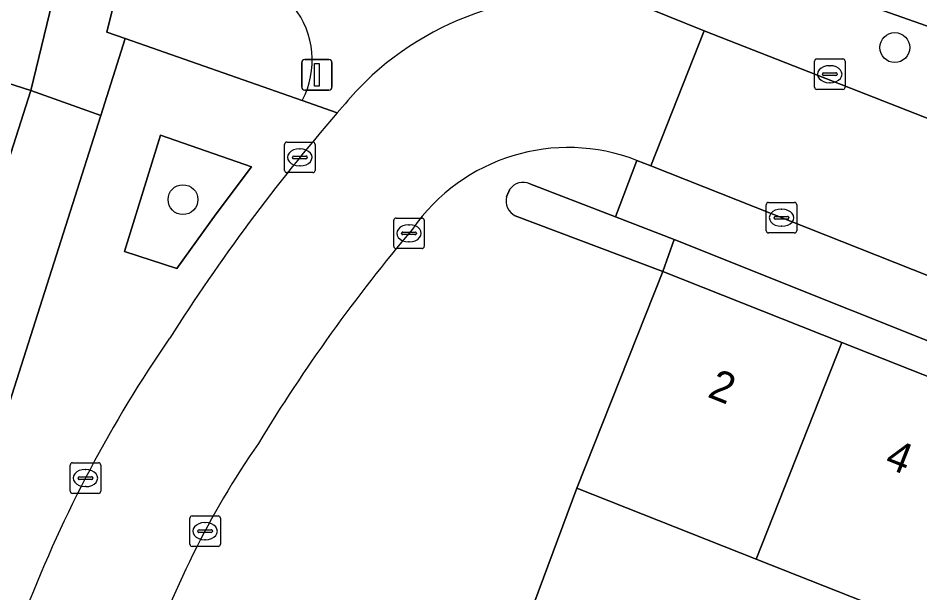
# Model space of a CAD drawing. Extents: x 162803 to 163818, y 381639 to 382475.
# Drawn here: x 163241.2 to 163270.75, y 382116.38 to 382135.2 of the extents above; entities that cross this region are included whole.
import ezdxf

# ---------------------------------------------------------------- set-up
doc = ezdxf.new("R2010")
doc.units = 0
for name, color, linetype in [('IMGEO_Boom', 7, 'Continuous'), ('IMGEO_Erf', 7, 'Continuous'), ('IMGEO_Groenvoorziening', 7, 'Continuous'), ('IMGEO_Kolk', 7, 'Continuous'), ('IMGEO_Lichtmast', 7, 'Continuous'), ('IMGEO_Pand', 7, 'Continuous'), ('IMGEO_Pand_nummerreeks', 7, 'Continuous'), ('IMGEO_Parkeervlak_open', 7, 'Continuous'), ('IMGEO_Rijbaan_lokaal_open', 7, 'Continuous'), ('IMGEO_Voetpad_open', 7, 'Continuous')]:
    doc.layers.add(name, color=color, linetype=linetype)

msp = doc.modelspace()

# ---------------------------------------------------------------- linework, layer by layer
at = {"layer": 'IMGEO_Boom'}
for centre in [(163269.925, 382134.237), (163246.606, 382129.258)]:
    msp.add_circle(centre, 0.489, dxfattribs=at)
at = {"layer": 'IMGEO_Erf'}
for points in [[(163216.25, 382138.316), (163214.972, 382133.837), (163214.468, 382133.98), (163204.476, 382099.183), (163205.147, 382098.95), (163206.233, 382102.017), (163209.216, 382100.961), (163208.13, 382097.894), (163221.207, 382093.209), (163223.223, 382099.513), (163225.071, 382105.29), (163226.946, 382111.148), (163228.846, 382117.084), (163224.932, 382118.336), (163226.905, 382124.502), (163230.817, 382123.251), (163232.729, 382129.228), (163234.599, 382135.074), (163241.617, 382132.829), (163244.749, 382145.727)], [(163281.896, 382090.541), (163284.479, 382096.892), (163282.649, 382097.616), (163283.085, 382098.751), (163285.375, 382104.536), (163286.722, 382104.003), (163288.068, 382103.47), (163285.855, 382097.879), (163290.261, 382095.951), (163291.079, 382097.994), (163294.298, 382106.038), (163288.088, 382108.497), (163282.49, 382110.715), (163276.744, 382112.991), (163271.157, 382115.203), (163265.386, 382117.489), (163259.513, 382119.815), (163257.147, 382113.465), (163256.257, 382111.077), (163255.652, 382109.452), (163273.542, 382102.209), (163264.542, 382077.185)]]:
    msp.add_lwpolyline(points, dxfattribs=at)
for points in [[(163241.617, 382132.829), (163239.747, 382126.984), (163237.835, 382121.006), (163235.862, 382114.84), (163233.963, 382108.904), (163232.089, 382103.046), (163230.241, 382097.269), (163228.224, 382090.964), (163230.592, 382090.193), (163243.91, 382132.016)], [(163262.321, 382126.907), (163268.194, 382124.581), (163273.965, 382122.295), (163279.552, 382120.082), (163285.299, 382117.806), (163290.896, 382115.589), (163297.106, 382113.129), (163297.458, 382114.069), (163262.701, 382127.953)]]:
    msp.add_lwpolyline(points, close=True, dxfattribs=at)
at = {"layer": 'IMGEO_Groenvoorziening'}
for points in [[(163265.845, 382136.765), (163262.733, 382138.041), (163250.622, 382141.369), (163251.788, 382138.414), (163257.303, 382136.866), (163261.304, 382135.746), (163263.682, 382134.785), (163275.884, 382130.001), (163277.044, 382132.812)], [(163246.4, 382127.007), (163247.697, 382128.792), (163248.853, 382130.33), (163245.873, 382131.37), (163244.689, 382127.558)]]:
    msp.add_lwpolyline(points, close=True, dxfattribs=at)
for points in [[(163245.309, 382139.637), (163244.11, 382134.746), (163244.712, 382134.536), (163250.515, 382132.508)], [(163257.313, 382129.601), (163257.201, 382129.354)], [(163257.492, 382128.73), (163262.321, 382126.907), (163262.701, 382127.953), (163260.781, 382128.695), (163257.971, 382129.781)]]:
    msp.add_lwpolyline(points, dxfattribs=at)
for centre, radius, start, end in [((163248.011, 382133.825), 2.829, 332.2572, 38.377), ((163257.755, 382129.277), 0.548, 66.802, 143.7967), ((163257.75, 382129.23), 0.562, 167.2654, 242.7382)]:
    msp.add_arc(centre, radius, start, end, dxfattribs=at)
at = {"layer": 'IMGEO_Kolk'}
for p, q in [((163267.295, 382132.939), (163267.295, 382133.791)), ((163267.37, 382133.865), (163268.222, 382133.865)), ((163268.296, 382133.791), (163268.296, 382132.939)), ((163267.597, 382133.408), (163267.995, 382133.408)), ((163267.783, 382133.645), (163267.808, 382133.645)), ((163267.554, 382133.359), (163267.554, 382133.371)), ((163267.992, 382133.322), (163267.594, 382133.322)), ((163267.806, 382133.085), (163267.781, 382133.085)), ((163268.038, 382133.371), (163268.038, 382133.359)), ((163268.222, 382132.865), (163267.37, 382132.865)), ((163249.933, 382130.216), (163249.933, 382131.068)), ((163250.008, 382131.142), (163250.86, 382131.142)), ((163250.934, 382131.068), (163250.934, 382130.216)), ((163250.421, 382130.922), (163250.446, 382130.922)), ((163250.192, 382130.636), (163250.192, 382130.648)), ((163250.63, 382130.599), (163250.232, 382130.599)), ((163250.235, 382130.685), (163250.633, 382130.685)), ((163250.676, 382130.648), (163250.676, 382130.636)), ((163250.86, 382130.142), (163250.008, 382130.142)), ((163250.444, 382130.362), (163250.419, 382130.362)), ((163265.715, 382128.24), (163265.715, 382129.092)), ((163265.79, 382129.166), (163266.642, 382129.166)), ((163266.203, 382128.946), (163266.228, 382128.946)), ((163266.716, 382129.092), (163266.716, 382128.24)), ((163253.585, 382128.655), (163254.437, 382128.655)), ((163265.974, 382128.66), (163265.974, 382128.672)), ((163266.017, 382128.709), (163266.415, 382128.709)), ((163266.458, 382128.672), (163266.458, 382128.66)), ((163253.51, 382127.729), (163253.51, 382128.581)), ((163253.998, 382128.435), (163254.023, 382128.435)), ((163254.511, 382128.581), (163254.511, 382127.729)), ((163266.412, 382128.623), (163266.014, 382128.623)), ((163266.226, 382128.386), (163266.201, 382128.386)), ((163253.769, 382128.149), (163253.769, 382128.161)), ((163254.207, 382128.112), (163253.809, 382128.112)), ((163253.812, 382128.198), (163254.21, 382128.198)), ((163254.253, 382128.161), (163254.253, 382128.149)), ((163266.642, 382128.166), (163265.79, 382128.166)), ((163254.021, 382127.875), (163253.996, 382127.875)), ((163254.437, 382127.655), (163253.585, 382127.655)), ((163242.911, 382119.714), (163242.911, 382120.566)), ((163242.986, 382120.64), (163243.838, 382120.64)), ((163243.399, 382120.42), (163243.424, 382120.42)), ((163243.912, 382120.566), (163243.912, 382119.714)), ((163243.17, 382120.134), (163243.17, 382120.146)), ((163243.608, 382120.097), (163243.21, 382120.097)), ((163243.213, 382120.183), (163243.611, 382120.183)), ((163243.654, 382120.146), (163243.654, 382120.134)), ((163243.422, 382119.86), (163243.397, 382119.86)), ((163243.838, 382119.64), (163242.986, 382119.64)), ((163246.905, 382118.901), (163247.757, 382118.901)), ((163246.83, 382117.975), (163246.83, 382118.827)), ((163247.318, 382118.681), (163247.343, 382118.681)), ((163247.831, 382118.827), (163247.831, 382117.975)), ((163247.089, 382118.395), (163247.089, 382118.407)), ((163247.527, 382118.358), (163247.129, 382118.358)), ((163247.132, 382118.444), (163247.53, 382118.444)), ((163247.573, 382118.407), (163247.573, 382118.395)), ((163247.341, 382118.121), (163247.316, 382118.121)), ((163247.757, 382117.901), (163246.905, 382117.901))]:
    msp.add_line(p, q, dxfattribs=at)
for points in [[(163267.295, 382132.939), (163267.295, 382133.791)], [(163267.37, 382133.865), (163268.222, 382133.865)], [(163268.296, 382133.791), (163268.296, 382132.939)], [(163268.222, 382132.865), (163267.37, 382132.865)], [(163249.933, 382130.216), (163249.933, 382131.068)], [(163250.008, 382131.142), (163250.86, 382131.142)], [(163250.934, 382131.068), (163250.934, 382130.216)], [(163250.86, 382130.142), (163250.008, 382130.142)], [(163265.715, 382128.24), (163265.715, 382129.092)], [(163265.79, 382129.166), (163266.642, 382129.166)], [(163266.716, 382129.092), (163266.716, 382128.24)], [(163253.585, 382128.655), (163254.437, 382128.655)], [(163253.51, 382127.729), (163253.51, 382128.581)], [(163254.511, 382128.581), (163254.511, 382127.729)], [(163266.642, 382128.166), (163265.79, 382128.166)], [(163254.437, 382127.655), (163253.585, 382127.655)], [(163242.911, 382119.714), (163242.911, 382120.566)], [(163242.986, 382120.64), (163243.838, 382120.64)], [(163243.912, 382120.566), (163243.912, 382119.714)], [(163243.838, 382119.64), (163242.986, 382119.64)], [(163246.905, 382118.901), (163247.757, 382118.901)], [(163246.83, 382117.975), (163246.83, 382118.827)], [(163247.831, 382118.827), (163247.831, 382117.975)], [(163247.757, 382117.901), (163246.905, 382117.901)]]:
    msp.add_lwpolyline(points, dxfattribs=at)
for centre, radius, start, end in [((163267.372, 382133.789), 0.0765, 91.552, 178.448), ((163267.372, 382133.789), 0.0765, 91.552, 178.448), ((163268.22, 382133.789), 0.0765, 1.552, 88.448), ((163268.22, 382133.789), 0.0765, 1.552, 88.448), ((163267.594, 382133.368), 0.0403, 85.8775, 175.7526), ((163267.999, 382133.37), 0.0386, 1.7309, 96.639), ((163267.591, 382133.358), 0.0366, 178.938, 274.7102), ((163267.995, 382133.365), 0.043, 264.8664, 352.4533), ((163267.372, 382132.941), 0.0765, 181.552, 268.448), ((163267.372, 382132.941), 0.0765, 181.552, 268.448), ((163268.22, 382132.941), 0.0765, 271.552, 358.448), ((163268.22, 382132.941), 0.0765, 271.552, 358.448), ((163250.01, 382131.066), 0.0765, 91.552, 178.448), ((163250.01, 382131.066), 0.0765, 91.552, 178.448), ((163250.858, 382131.066), 0.0765, 1.552, 88.448), ((163250.858, 382131.066), 0.0765, 1.552, 88.448), ((163250.232, 382130.645), 0.0403, 85.8775, 175.7526), ((163250.229, 382130.635), 0.0366, 178.938, 274.7102), ((163250.633, 382130.642), 0.043, 264.8664, 352.4533), ((163250.637, 382130.647), 0.0386, 1.7309, 96.639), ((163250.01, 382130.218), 0.0765, 181.552, 268.448), ((163250.01, 382130.218), 0.0765, 181.552, 268.448), ((163250.858, 382130.218), 0.0765, 271.552, 358.448), ((163250.858, 382130.218), 0.0765, 271.552, 358.448), ((163265.792, 382129.09), 0.0765, 91.552, 178.448), ((163265.792, 382129.09), 0.0765, 91.552, 178.448), ((163266.64, 382129.09), 0.0765, 1.552, 88.448), ((163266.64, 382129.09), 0.0765, 1.552, 88.448), ((163253.587, 382128.579), 0.0765, 91.552, 178.448), ((163253.587, 382128.579), 0.0765, 91.552, 178.448), ((163254.435, 382128.579), 0.0765, 1.552, 88.448), ((163254.435, 382128.579), 0.0765, 1.552, 88.448), ((163266.014, 382128.669), 0.0403, 85.8775, 175.7526), ((163266.011, 382128.659), 0.0366, 178.938, 274.7102), ((163266.415, 382128.666), 0.043, 264.8664, 352.4533), ((163266.419, 382128.671), 0.0386, 1.7309, 96.639), ((163253.809, 382128.158), 0.0403, 85.8775, 175.7526), ((163253.806, 382128.148), 0.0366, 178.938, 274.7102), ((163254.21, 382128.155), 0.043, 264.8664, 352.4533), ((163254.214, 382128.16), 0.0386, 1.7309, 96.639), ((163265.792, 382128.242), 0.0765, 181.552, 268.448), ((163265.792, 382128.242), 0.0765, 181.552, 268.448), ((163266.64, 382128.242), 0.0765, 271.552, 358.448), ((163266.64, 382128.242), 0.0765, 271.552, 358.448), ((163253.587, 382127.731), 0.0765, 181.552, 268.448), ((163253.587, 382127.731), 0.0765, 181.552, 268.448), ((163254.435, 382127.731), 0.0765, 271.552, 358.448), ((163254.435, 382127.731), 0.0765, 271.552, 358.448), ((163242.988, 382120.564), 0.0765, 91.552, 178.448), ((163242.988, 382120.564), 0.0765, 91.552, 178.448), ((163243.836, 382120.564), 0.0765, 1.552, 88.448), ((163243.836, 382120.564), 0.0765, 1.552, 88.448), ((163243.21, 382120.143), 0.0403, 85.8775, 175.7526), ((163243.207, 382120.133), 0.0366, 178.938, 274.7102), ((163243.611, 382120.14), 0.043, 264.8664, 352.4533), ((163243.615, 382120.145), 0.0386, 1.7309, 96.639), ((163242.988, 382119.716), 0.0765, 181.552, 268.448), ((163242.988, 382119.716), 0.0765, 181.552, 268.448), ((163243.836, 382119.716), 0.0765, 271.552, 358.448), ((163243.836, 382119.716), 0.0765, 271.552, 358.448), ((163246.907, 382118.825), 0.0765, 91.552, 178.448), ((163246.907, 382118.825), 0.0765, 91.552, 178.448), ((163247.755, 382118.825), 0.0765, 1.552, 88.448), ((163247.755, 382118.825), 0.0765, 1.552, 88.448), ((163247.129, 382118.404), 0.0403, 85.8775, 175.7526), ((163247.126, 382118.394), 0.0366, 178.938, 274.7102), ((163247.53, 382118.401), 0.043, 264.8664, 352.4533), ((163247.534, 382118.406), 0.0386, 1.7309, 96.639), ((163246.907, 382117.977), 0.0765, 181.552, 268.448), ((163246.907, 382117.977), 0.0765, 181.552, 268.448), ((163247.755, 382117.977), 0.0765, 271.552, 358.448), ((163247.755, 382117.977), 0.0765, 271.552, 358.448)]:
    msp.add_arc(centre, radius, start, end, dxfattribs=at)
for centre, major_axis, ratio, start_param, end_param in [((163267.782, 382133.365), (-0.387, 0.002), 0.722429, 4.712389, 7.853982), ((163267.807, 382133.365), (-0.39, 0.002), 0.717154, 1.570796, 4.712389), ((163250.42, 382130.642), (-0.387, 0.002), 0.722429, 4.712389, 7.853982), ((163250.445, 382130.642), (-0.39, 0.002), 0.717154, 1.570796, 4.712389), ((163266.202, 382128.666), (-0.387, 0.002), 0.722429, 4.712389, 7.853982), ((163266.227, 382128.666), (-0.39, 0.002), 0.717154, 1.570796, 4.712389), ((163253.997, 382128.155), (-0.387, 0.002), 0.722429, 4.712389, 7.853982), ((163254.022, 382128.155), (-0.39, 0.002), 0.717154, 1.570796, 4.712389), ((163243.398, 382120.14), (-0.387, 0.002), 0.722429, 4.712389, 7.853982), ((163243.423, 382120.14), (-0.39, 0.002), 0.717154, 1.570796, 4.712389), ((163247.317, 382118.401), (-0.387, 0.002), 0.722429, 4.712389, 7.853982), ((163247.342, 382118.401), (-0.39, 0.002), 0.717154, 1.570796, 4.712389)]:
    msp.add_ellipse(centre, major_axis=major_axis, ratio=ratio, start_param=start_param, end_param=end_param, dxfattribs=at)
at = {"layer": 'IMGEO_Lichtmast'}
for p, q in [((163250.497, 382132.946), (163250.497, 382133.746)), ((163250.497, 382133.746), (163250.497, 382132.946)), ((163250.597, 382133.846), (163251.387, 382133.846)), ((163251.387, 382133.846), (163250.597, 382133.846)), ((163251.487, 382133.746), (163251.487, 382132.946)), ((163251.487, 382132.946), (163251.487, 382133.746)), ((163251.387, 382132.846), (163250.597, 382132.846)), ((163250.597, 382132.846), (163251.387, 382132.846))]:
    msp.add_line(p, q, dxfattribs=at)
msp.add_lwpolyline([(163250.917, 382133.721), (163251.067, 382133.721), (163251.067, 382132.971), (163250.917, 382132.971), (163250.917, 382133.721)], dxfattribs=at)
for centre, start, end in [((163250.597, 382133.746), 90, 180), ((163250.597, 382133.746), 90, 180), ((163251.387, 382133.746), 0, 90), ((163251.387, 382133.746), 360, 90), ((163250.597, 382132.946), 180, 270), ((163250.597, 382132.946), 180, 270), ((163251.387, 382132.946), 270, 0), ((163251.387, 382132.946), 270, 0)]:
    msp.add_arc(centre, 0.1, start, end, dxfattribs=at)
at = {"layer": 'IMGEO_Pand'}
for points in [[(163239.747, 382126.984), (163241.617, 382132.829), (163234.599, 382135.074), (163232.729, 382129.228)], [(163265.386, 382117.489), (163268.194, 382124.581), (163262.321, 382126.907), (163259.513, 382119.815)], [(163271.157, 382115.203), (163273.965, 382122.295), (163268.194, 382124.581), (163265.386, 382117.489)]]:
    msp.add_lwpolyline(points, close=True, dxfattribs=at)
at = {"layer": 'IMGEO_Parkeervlak_open'}
for points in [[(163257.971, 382129.781), (163260.781, 382128.695), (163261.477, 382130.544)], [(163257.201, 382129.354), (163257.313, 382129.601)], [(163262.321, 382126.907), (163257.492, 382128.73)], [(163250.885, 382115.912), (163257.147, 382113.465), (163259.513, 382119.815), (163262.321, 382126.907)]]:
    msp.add_lwpolyline(points, dxfattribs=at)
for centre, radius, start, end in [((163259.229, 382124.755), 6.21, 68.7754, 145.2811), ((163257.755, 382129.277), 0.548, 66.802, 143.7967), ((163257.75, 382129.23), 0.562, 167.2654, 242.7382), ((163296.551, 382092.445), 55.543, 139.8047, 148.7284), ((163273.086, 382104.688), 29.183, 145.3583, 161.9675)]:
    msp.add_arc(centre, radius, start, end, dxfattribs=at)
at = {"layer": 'IMGEO_Rijbaan_lokaal_open'}
msp.add_lwpolyline([(163261.477, 382130.544), (163261.931, 382130.364), (163263.682, 382134.785), (163261.304, 382135.746)], dxfattribs=at)
msp.add_lwpolyline([(163275.884, 382130.001), (163263.682, 382134.785), (163261.931, 382130.364), (163281.92, 382122.447), (163283.61, 382126.97), (163279.33, 382128.645)], close=True, dxfattribs=at)
for centre, radius, start, end in [((163259.485, 382125.988), 9.926, 79.4411, 135.857), ((163312.227, 382079.546), 80.191, 138.29063, 139.0556), ((163299.203, 382091.012), 62.839, 139.17024, 147.55871), ((163259.229, 382124.755), 6.21, 68.7754, 145.2811), ((163296.551, 382092.445), 55.543, 139.8047, 148.7284), ((163281.347, 382100.43), 42.749, 145.374, 158.8493), ((163273.086, 382104.688), 29.183, 145.3583, 161.9675)]:
    msp.add_arc(centre, radius, start, end, dxfattribs=at)
at = {"layer": 'IMGEO_Voetpad_open'}
for points in [[(163249.578, 382144.555), (163248.834, 382144.735), (163244.795, 382145.935), (163244.749, 382145.727), (163241.617, 382132.829), (163243.91, 382132.016), (163244.712, 382134.536), (163244.11, 382134.746), (163245.309, 382139.637)], [(163261.304, 382135.746), (163257.303, 382136.866), (163251.788, 382138.414), (163250.622, 382141.369), (163262.733, 382138.041), (163265.845, 382136.765), (163277.044, 382132.812), (163275.884, 382130.001), (163279.33, 382128.645), (163280.474, 382131.63), (163287.66, 382128.992), (163296.145, 382125.518), (163295.011, 382122.65), (163296.895, 382121.91), (163298.022, 382124.8), (163318.309, 382116.644), (163317.167, 382113.689), (163317.676, 382113.48), (163318.948, 382112.982), (163320.087, 382115.873)], [(163250.515, 382132.508), (163244.712, 382134.536), (163243.91, 382132.016), (163230.592, 382090.193), (163230.068, 382088.548), (163229.689, 382087.234)], [(163251.655, 382132.097), (163250.515, 382132.508)], [(163250.515, 382132.508), (163251.655, 382132.097)]]:
    msp.add_lwpolyline(points, dxfattribs=at)
for points in [[(163248.853, 382130.33), (163247.697, 382128.792), (163246.4, 382127.007), (163244.689, 382127.558), (163245.873, 382131.37)], [(163281.92, 382122.447), (163261.931, 382130.364), (163261.477, 382130.544), (163260.781, 382128.695), (163262.701, 382127.953), (163297.458, 382114.069), (163299.627, 382113.234), (163300.4, 382115.092), (163300.116, 382115.239), (163299.538, 382115.468), (163284.477, 382121.434)]]:
    msp.add_lwpolyline(points, close=True, dxfattribs=at)
for centre, radius, start, end in [((163259.485, 382125.988), 9.926, 79.4411, 135.857), ((163248.011, 382133.825), 2.829, 332.2572, 38.377), ((163312.227, 382079.546), 80.191, 138.29063, 139.0556), ((163299.203, 382091.012), 62.839, 139.17024, 147.55871), ((163281.347, 382100.43), 42.749, 145.374, 158.8493)]:
    msp.add_arc(centre, radius, start, end, dxfattribs=at)

# ---------------------------------------------------------------- texts
at = {"layer": 'IMGEO_Pand_nummerreeks'}
for s, p in [('2', (163263.754, 382122.812)), ('4', (163269.553, 382120.514))]:
    msp.add_text(s, height=1, rotation=338.392, dxfattribs=at).set_placement(p)

doc.saveas('drawing.dxf')
